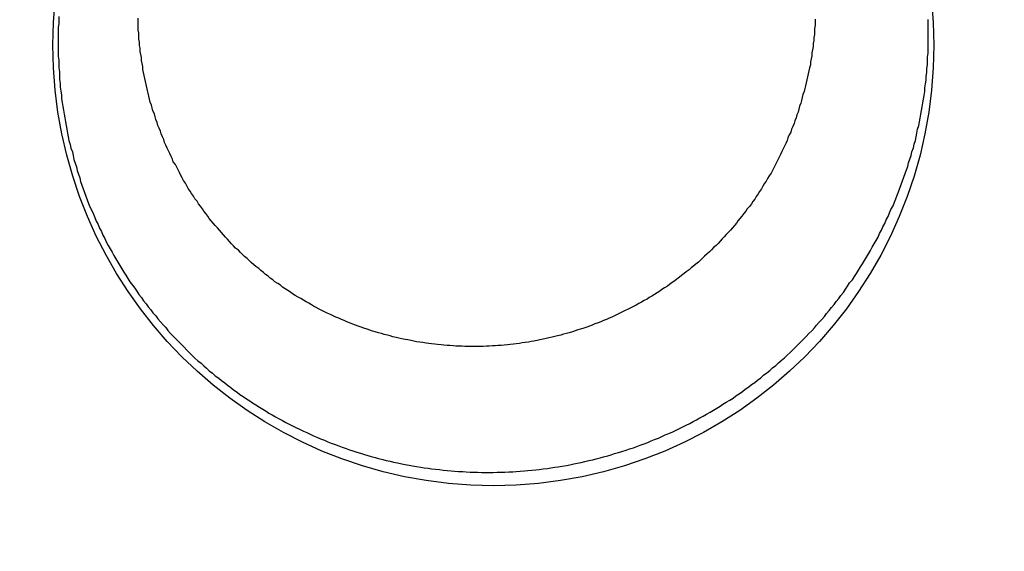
# Model space of a CAD drawing. Header units: millimetres. Extents: x -604189 to 881711, y -381903 to -7297.
# Tile 703 of 1056: x -572285 to -572270, y -161865 to -161857. Entities that reach past the tile are written whole.
import ezdxf

# ---------------------------------------------------------------- set-up
doc = ezdxf.new("R2010")
doc.units = ezdxf.units.MM
doc.header["$LTSCALE"] = 100
doc.linetypes.add('0.5_0.5', pattern=[1, 0.5, -0.5])
doc.linetypes.add('ACAD_ISO04W100', pattern=[30.5, 24, -3, 0.5, -3])
doc.layers.get('Defpoints').update_dxf_attribs({"color": 30})
doc.layers.add('OPIS', color=7, linetype='Continuous')
doc.layers.add('strop osie', color=80, linetype='ACAD_ISO04W100', lineweight=5)
doc.styles.get("Standard").update_dxf_attribs({"font": 'romans.shx', "width": 0.5})
doc.dimstyles.new('1 50', dxfattribs={"dimtxt": 150, "dimasz": 80, "dimexe": 1, "dimexo": 1, "dimgap": 20, "dimtad": 1, "dimdec": 0, "dimlfac": 0.1, "dimtxsty": 'Standard', "dimblk": 'ARCHTICK', "dimcen": 200, "dimclrd": 2, "dimadec": 1, "dimazin": 0, "dimtfac": 1, "dimtdec": 0, "dimtmove": 0, "dimatfit": 3, "dimldrblk": 'ARCHTICK', "dimfxl": 120, "dimfxlon": 1, "dimtfill": 1, "dimarcsym": 0})

# ---------------------------------------------------------------- blocks, each defined once
blk = doc.blocks.new('_ArchTick')
at = {"layer": 'strop osie', "color": 0, "const_width": 0.15}
blk.add_lwpolyline([(-0.5, -0.5), (0.5, 0.5)], dxfattribs=at)
blk = doc.blocks.new('*D3294')
at = {"layer": 'Defpoints', "color": 0, "linetype": 'ByBlock', "lineweight": 5, "transparency": 16777216}
for p in [(-595783.126, -159420.303), (-593748.924, -159420.303), (-552118.935, -179940.303)]:
    blk.add_point(p, dxfattribs=at)
at = {"layer": 'OPIS', "color": 0, "linetype": 'Continuous', "lineweight": -2, "transparency": 16777216}
for p, q in [((-595723.126, -159420.303), (-595784.126, -159420.303)), ((-595723.126, -179940.303), (-595784.126, -179940.303))]:
    blk.add_line(p, q, dxfattribs=at)
at = {"layer": 'OPIS', "color": 2, "lineweight": -2, "transparency": 16777216}
blk.add_line((-595783.126, -179940.303), (-595783.126, -159420.303), dxfattribs=at)
at = {"layer": 'OPIS', "color": 2, "linetype": 'ByBlock', "lineweight": -2, "transparency": 16777216, "xscale": 80, "yscale": 80, "zscale": 80}
for p, rotation in [((-595783.126, -159420.303), 90), ((-595783.126, -179940.303), 270)]:
    blk.add_blockref('_ArchTick', p, dxfattribs=dict(at, rotation=rotation))
at = {"layer": 'OPIS', "color": 0, "linetype": 'ByBlock', "lineweight": 13, "transparency": 16777216, "insert": (-595878.126, -169680.303), "char_height": 150, "attachment_point": 5, "rotation": 90, "bg_fill": 3, "box_fill_scale": 1.1, "bg_fill_color": 256, "bg_fill_true_color": 13158600, "bg_fill_transparency": 0}
blk.add_mtext('2052', dxfattribs=at)

msp = doc.modelspace()

# ---------------------------------------------------------------- hatches: boundary and pattern name
at = {"layer": 'OPIS', "linetype": 'ByBlock', "lineweight": 9}
h = msp.add_hatch(dxfattribs=at)
h.set_pattern_fill('ANSI37', color=0, scale=120, angle=45)
h.set_pattern_definition([(90, (-306927.96, 32475.8), (-381, 0), []), (180, (-306927.96, 32475.8), (-6e-14, -381), [])])
h.paths.add_polyline_path([(-564958.914, -172987.785), (-564958.914, -172265.291), (-565588.914, -172265.291), (-565588.914, -172265.291), (-565628.914, -172265.291), (-565628.914, -172420.3), (-565928.914, -172420.3), (-565928.914, -172265.293), (-565968.914, -172265.293), (-566598.914, -172265.293), (-566598.914, -172987.791, -0.414214), (-566255.978, -173330.728, -0.414052), (-566598.725, -173673.665), (-564960.201, -173673.656, -0.413115), (-565301.851, -173330.722, -0.414214)])
h.paths.add_polyline_path([(-563317.853, -172270.285), (-563958.914, -172270.285), (-563958.914, -172270.285), (-563998.914, -172270.285), (-563998.914, -172420.3), (-564288.914, -172420.3), (-564288.914, -172265.291), (-564328.914, -172265.291), (-564958.914, -172265.291), (-564958.914, -172987.785, -0.414214), (-564615.978, -173330.722, -0.414052), (-564958.725, -173673.658), (-563319.869, -173673.659, -0.412493), (-563660.789, -173330.728, -0.414214), (-563317.853, -172987.791)])
h.paths.add_polyline_path([(-562443.921, -172420.3), (-562658.914, -172420.3), (-562658.914, -172270.285), (-562698.914, -172270.285), (-563317.853, -172270.285), (-563317.853, -172987.791, -0.414214), (-562974.916, -173330.728, -0.414052), (-563317.663, -173673.665), (-562443.921, -173685.504)])
h.paths.add_polyline_path([(-562030.397, -172946.835, -0.330214), (-561835.821, -172684.34, -0.155268), (-561986.974, -172216.948, -0.443866), (-562283.974, -172485.594), (-562283.974, -172198.948), (-562289.824, -172198.948), (-562289.824, -172161.148), (-562318.924, -172161.148), (-562318.924, -172420.3), (-562443.921, -172420.3), (-562443.921, -173690.906), (-562060.928, -173690.694), (-562060.928, -173828.803), (-561442.163, -173828.803), (-561440.598, -173828.041), (-561440.598, -173828.803), (-560917.614, -173828.803), (-560910.306, -172420.3), (-561118.924, -172420.3), (-561118.924, -172161.148), (-561141.424, -172161.148), (-561141.424, -172207.948), (-561147.274, -172207.948), (-561147.274, -173026.498, -0.106281), (-561482.373, -172966.064, -0.965528)])
h.paths.add_polyline_path([(-569358.914, -172147.298), (-569368.914, -172147.298), (-569368.914, -172152.298), (-569358.914, -172420.3)], flags=16)
h.paths.add_polyline_path([(-569434.414, -172167.566), (-569436.684, -172167.037, -0.348623), (-569444.414, -172157.298, -0.414214), (-569434.414, -172147.298), (-569432.914, -172147.298), (-569432.914, -172137.298), (-569412.914, -172137.298), (-569412.914, -172095.298), (-569358.914, -172095.298), (-569358.914, -172147.298), (-569368.914, -172152.298)], flags=16)
h.paths.add_polyline_path([(-569444.414, -172157.298, -1), (-569424.414, -172157.298, -0.414214), (-569434.414, -172167.298), (-569434.414, -172167.566), (-569432.144, -172167.037, -0.482996)], flags=16)
h.paths.add_polyline_path([(-570317.764, -172888.159, -1), (-569769.066, -172888.159, -1)], flags=16)
h.paths.add_polyline_path([(-566598.914, -172265.293), (-567228.914, -172265.293), (-567228.914, -172265.293), (-567268.914, -172265.293), (-567268.914, -172420.3), (-567568.914, -172420.3), (-567568.914, -172265.291), (-567608.914, -172265.291), (-568238.914, -172265.291), (-568238.914, -172987.788, -0.414214), (-567895.978, -173330.725, -1), (-568581.851, -173330.725, -0.414214), (-568238.914, -172987.788), (-568238.914, -172265.291), (-568868.914, -172265.291), (-568868.914, -172265.291), (-568908.914, -172265.291), (-568908.914, -172420.3), (-569233.914, -172420.3), (-569233.913, -173827.215), (-569188.929, -173827.19), (-569188.929, -173694.629), (-566598.725, -173673.665, -0.414375), (-566941.851, -173330.728, -0.414214), (-566598.914, -172987.791)])
h.paths.add_polyline_path([(-572120.786, -158265.615), (-571320.791, -158262.947), (-571633.005, -158577.251, -0.297068), (-571469.456, -158828.231, -0.419695), (-571748.929, -159102.533), (-571748.929, -159611.059), (-571275.713, -159611.059), (-571214.429, -159611.059), (-571192.429, -159611.059), (-571148.429, -159611.059), (-571148.429, -159601.059), (-571085.429, -159601.059), (-570335.942, -159605.109), (-570335.942, -159420.303), (-569233.921, -159420.303), (-569233.921, -158097.444), (-574223.921, -158097.444), (-574223.921, -159420.303), (-573158.929, -159420.303), (-573158.929, -159611.059), (-573086.929, -159611.059), (-572477.429, -159612.072), (-572477.429, -159611.059), (-572455.429, -159611.059), (-572411.429, -159611.059), (-572411.429, -159601.059), (-572348.429, -159601.059), (-571748.929, -159603.45), (-571748.929, -159102.533, -0.408754), (-572018.154, -158828.231, -0.334215), (-571819.787, -158564.613)])
h.paths.add_polyline_path([(-571515.036, -159592.366), (-571515.339, -159252.667), (-571963.115, -159253.066), (-571962.812, -159592.766)], flags=24)
h.paths.add_polyline_path([(-571705.061, -158166.881), (-571705.061, -157654.119), (-571945.061, -157654.119), (-571945.061, -158166.881)], flags=9)
h.paths.add_polyline_path([(-563090.358, -172828.22), (-563090.667, -172481.849), (-563538.443, -172482.249), (-563538.134, -172828.62)], flags=9)
h.paths.add_polyline_path([(-561529.777, -172649.99), (-561530.086, -172303.619), (-561977.862, -172304.018), (-561977.553, -172650.389)], flags=25)
h.paths.add_polyline_path([(-561455.962, -173757.531), (-561455.962, -174270.293), (-561215.962, -174270.293), (-561215.962, -173757.531)], flags=9)
h.paths.add_polyline_path([(-569817.151, -172584.642), (-569817.454, -172244.943), (-570265.23, -172245.342), (-570264.927, -172585.042)], flags=24)
h.paths.add_polyline_path([(-570193.415, -172731.493), (-570193.415, -173044.826), (-569893.415, -173044.826), (-569893.415, -172731.493)], flags=8)
h.paths.add_polyline_path([(-570746.563, -173757.531), (-570746.563, -174270.293), (-570506.563, -174270.293), (-570506.563, -173757.531)], flags=9)
h.paths.add_polyline_path([(-570778.783, -172791.689), (-570246.64, -172791.689), (-570246.64, -172566.689), (-570778.783, -172566.689)], flags=24)
h.paths.add_polyline_path([(-572214.965, -173241.751), (-569885.679, -173241.751), (-569885.679, -172973.894), (-572214.965, -172973.894)], flags=24)
edge = h.paths.add_edge_path()
edge.add_line((-569358.914, -172220.297), (-569358.914, -171970.3))
edge.add_line((-569358.914, -171970.3), (-572181.901, -171970.3))
edge.add_line((-572181.901, -171970.3), (-572181.901, -172095.298))
edge.add_line((-572181.901, -172095.298), (-572109.901, -172095.298))
edge.add_line((-572109.901, -172095.298), (-572048.617, -172095.298))
edge.add_line((-572048.617, -172095.298), (-571561.686, -172095.298))
edge.add_line((-571561.686, -172095.298), (-571500.401, -172095.298))
edge.add_line((-571500.401, -172095.298), (-571478.401, -172095.298))
edge.add_line((-571478.401, -172095.298), (-571456.401, -172095.298))
edge.add_line((-571456.401, -172095.298), (-571395.117, -172095.298))
edge.add_line((-571395.117, -172095.298), (-570908.199, -172095.298))
edge.add_line((-570908.199, -172095.298), (-570846.914, -172095.298))
edge.add_line((-570846.914, -172095.298), (-570774.914, -172095.298))
edge.add_line((-570774.914, -172095.298), (-570728.914, -172095.298))
edge.add_line((-570728.914, -172095.298), (-570728.914, -172085.298))
edge.add_line((-570728.914, -172085.298), (-570665.914, -172085.298))
edge.add_line((-570665.914, -172085.298), (-569465.914, -172095.298))
edge.add_line((-569465.914, -172095.298), (-570268.581, -172095.298))
edge.add_line((-570268.581, -172095.298), (-570268.581, -172119.798))
edge.add_line((-570268.581, -172119.798), (-570197.581, -172119.798))
edge.add_line((-570197.581, -172119.798), (-569593.199, -172119.798))
edge.add_line((-569593.199, -172119.798), (-569516.914, -172119.798))
edge.add_line((-569516.914, -172119.798), (-569516.914, -172139.798))
edge.add_line((-569516.914, -172139.798), (-569593.199, -172139.798))
edge.add_line((-569593.199, -172139.798), (-570228.914, -172139.798))
edge.add_line((-570228.914, -172139.798), (-570268.581, -172139.798))
edge.add_line((-570268.581, -172139.798), (-570268.581, -172147.298))
edge.add_line((-570268.581, -172147.298), (-570288.581, -172147.298))
edge.add_line((-570288.581, -172147.298), (-570367.581, -172147.298))
edge.add_arc((-570667.414, -172157.298), 300, -95.73917, 1.91021, ccw=False)
edge.add_line((-570697.414, -172455.794), (-570697.414, -172167.566))
edge.add_line((-570697.414, -172167.566), (-570772.914, -172149.967))
edge.add_line((-570772.914, -172149.967), (-570772.914, -172147.298))
edge.add_line((-570772.914, -172147.298), (-570846.914, -172147.298))
edge.add_line((-570846.914, -172147.298), (-570908.199, -172147.298))
edge.add_line((-570908.199, -172147.298), (-571395.117, -172147.298))
edge.add_line((-571395.117, -172147.298), (-571456.401, -172147.298))
edge.add_line((-571456.401, -172147.298), (-571478.401, -172147.298))
edge.add_line((-571478.401, -172147.298), (-571500.401, -172147.298))
edge.add_line((-571500.401, -172147.298), (-571561.686, -172147.298))
edge.add_line((-571561.686, -172147.298), (-572048.617, -172147.298))
edge.add_line((-572048.617, -172147.298), (-572109.901, -172147.298))
edge.add_line((-572109.901, -172147.298), (-572181.901, -172147.298))
edge.add_line((-572181.901, -172147.298), (-572181.901, -172420.3))
edge.add_line((-572181.901, -172420.3), (-572288.93, -172420.3))
edge.add_line((-572288.93, -172420.3), (-572288.929, -173828.901))
edge.add_line((-572288.929, -173828.901), (-569233.913, -173827.215))
edge.add_line((-569233.913, -173827.215), (-569233.914, -172220.297))
edge.add_line((-569233.914, -172220.297), (-569358.914, -172220.297))
at = {"layer": 'OPIS', "linetype": 'ByBlock', "lineweight": 15}
h = msp.add_hatch(dxfattribs=at)
h.set_pattern_fill('ANSI37', color=0, scale=80, angle=45)
h.set_pattern_definition([(90, (-306927.96, 32475.8), (-254, 0), []), (180, (-306927.96, 32475.8), (-3e-14, -254), [])])
h.paths.add_polyline_path([(-559745.616, -168470.303), (-559845.616, -168470.303), (-559845.616, -168410.303), (-559745.616, -168410.303), (-559745.616, -168350.303), (-560845.616, -168350.303), (-560845.616, -168410.303), (-560745.616, -168410.303), (-560745.616, -168470.303, 0.267949), (-560295.616, -169249.726), (-560295.616, -169481.184, -0.414214), (-559952.679, -169824.121, -1), (-560638.553, -169824.121, -0.414214), (-560295.616, -169481.184), (-560295.616, -169249.726, -0.267949), (-560745.616, -168470.303), (-560845.616, -168470.303), (-560845.616, -168350.303), (-561118.924, -168350.303), (-561118.924, -172095.291), (-559553.922, -172095.29), (-559553.924, -168350.303), (-559745.616, -168350.303)])
h.paths.add_polyline_path([(-560989.238, -171970.288), (-560989.238, -171369.43), (-560514.238, -171369.43, -0.414232), (-560506.238, -171377.43), (-560506.238, -171961.436, -0.403374), (-560513.94, -171969.43), (-560989.238, -171969.43), (-560998.924, -171970.288)], flags=16)
h.paths.add_polyline_path([(-560569.238, -171447.43), (-560569.238, -171891.43, -0.414209), (-560619.237, -171941.43), (-560824.236, -171941.432, -0.414225), (-560874.238, -171891.432), (-560874.238, -171447.432, -0.414209), (-560824.238, -171397.432), (-560619.238, -171397.43, -0.414216)], flags=0)
h.paths.add_polyline_path([(-560754.738, -171692.272), (-560768.264, -171689.534), (-560778.52, -171674.091), (-560777.58, -171669.433), (-560791.338, -171669.433), (-560788.513, -171683.421), (-560780.618, -171695.311), (-560768.728, -171703.206), (-560754.738, -171706.031)], flags=0)
h.paths.add_polyline_path([(-560926.538, -171669.432), (-560944.038, -171669.432), (-560944.038, -171669.432), (-560938.912, -171681.806), (-560926.538, -171686.932)], flags=0)
h.paths.add_polyline_path([(-559553.926, -164304.92), (-559553.926, -164080.303), (-560998.924, -164080.303), (-560998.924, -164130.303), (-561051.758, -164130.303), (-561051.758, -164230.303), (-561112.409, -164230.303), (-561118.259, -165128.236), (-561111.758, -165130.303), (-561051.758, -165130.303), (-561051.758, -165230.303), (-560998.924, -165230.303), (-560998.924, -165930.303), (-560968.924, -165930.303), (-559691.758, -165930.303), (-559691.758, -166884.924, -0.259771), (-560368.468, -166480.303), (-560576.781, -166480.303, -0.694758), (-561118.924, -166682.141), (-561118.924, -167150.303), (-559553.924, -167150.303), (-559553.925, -165742.585, -0.501722), (-560517.887, -165023.753, -0.501722)])
h.paths.add_polyline_path([(-561051.758, -166930.303), (-561051.758, -167030.303), (-561111.758, -167030.303), (-561111.758, -166930.303)], flags=16)
h.paths.add_polyline_path([(-559553.926, -164304.92, 0.501722), (-560517.887, -165023.753, 0.501722), (-559553.925, -165742.585)], flags=17)
h.paths.add_polyline_path([(-559017.887, -165023.753, 0.331805), (-559553.926, -164304.92), (-559553.925, -165742.585, 0.331804)], flags=17)
h.paths.add_polyline_path([(-558393.92, -165930.303), (-559553.925, -165930.303), (-559553.924, -167030.303), (-558393.92, -167030.303)])
edge = h.paths.add_edge_path(flags=16)
edge.add_ellipse((-558869.257, -166529.058), major_axis=(0, 174.945), ratio=0.835608, start_angle=0, end_angle=180, ccw=False)
edge.add_line((-558869.023, -166354.089), (-558868.837, -166354.113))
edge.add_line((-558868.837, -166354.113), (-558551.758, -166354.113))
edge.add_ellipse((-558534.042, -166361.126), major_axis=(0, 22.068), ratio=0.905257, start_angle=0, end_angle=83.7318, ccw=False)
edge.add_line((-558534.042, -166339.058), (-558415.442, -166339.058))
edge.add_line((-558415.442, -166339.058), (-558415.442, -166719.058))
edge.add_line((-558415.442, -166719.058), (-558534.042, -166719.058))
edge.add_ellipse((-558534.042, -166696.99), major_axis=(0, 22.068), ratio=0.905257, start_angle=108.5291, end_angle=180, ccw=False)
edge.add_line((-558552.984, -166704.003), (-558869.257, -166704.003))
edge = h.paths.add_edge_path(flags=16)
edge.add_ellipse((-558655.149, -165473.071), major_axis=(119.577, 0), ratio=0.9754616, start_angle=134.53493, end_angle=225.46507, ccw=False)
edge.add_ellipse((-558571.362, -165553.094), major_axis=(-236.828, 0), ratio=0.9754616, start_angle=293.07706, end_angle=315.06459, ccw=False)
edge.add_ellipse((-558581.121, -165519.064), major_axis=(-200.962, 0), ratio=0.9754616, start_angle=268.86913, end_angle=294.41602, ccw=False)
edge.add_line((-558577.155, -165323.071), (-558434.725, -165323.071))
edge.add_line((-558434.725, -165323.071), (-558434.725, -165623.07))
edge.add_line((-558434.725, -165623.07), (-558577.155, -165623.07))
edge.add_ellipse((-558581.121, -165427.077), major_axis=(200.962, 0), ratio=0.9754616, start_angle=245.58398, end_angle=271.13087, ccw=False)
edge.add_ellipse((-558571.362, -165393.047), major_axis=(-236.828, 0), ratio=0.9754616, start_angle=404.93541, end_angle=426.92294, ccw=False)
h.paths.add_polyline_path([(-559691.758, -166075.303), (-560476.988, -166075.303, 0.131652), (-560368.468, -166480.303), (-559691.758, -166480.303)], flags=17)
h.paths.add_polyline_path([(-560476.988, -166075.303), (-559691.758, -166075.303), (-559691.758, -165930.303), (-560991.758, -165930.303), (-561051.758, -165930.303), (-561051.758, -166030.303), (-561118.924, -166030.303), (-561118.924, -166278.466, -0.694758), (-560576.781, -166480.303), (-560368.468, -166480.303, -0.131652)], flags=17)
h.paths.add_polyline_path([(-571773.92, -161590.543), (-574108.188, -161590.543), (-574098.917, -166615.286), (-571773.92, -166615.284)])
h.paths.add_polyline_path([(-559933.216, -164919.201), (-558639.203, -164919.201), (-558639.203, -164793.34), (-559933.216, -164793.34)], flags=25)
h.paths.add_polyline_path([(-560038.72, -166687.588), (-559732.99, -166687.588), (-559732.99, -166284.59), (-560038.72, -166284.59)], flags=25)
h.paths.add_polyline_path([(-559928.871, -165007.1), (-559413.75, -165007.1), (-559413.75, -164907.76), (-559928.871, -164907.76)], flags=9)
h.paths.add_polyline_path([(-559933.216, -164919.201), (-558639.203, -164919.201), (-558639.203, -164793.34), (-559933.216, -164793.34)], flags=25)
h.paths.add_polyline_path([(-560330.859, -165014.578), (-559994.182, -165014.578), (-559994.182, -164899.195), (-560330.859, -164899.195)], flags=24)
h.paths.add_polyline_path([(-560290.204, -164902.837), (-560108.354, -164902.837), (-560108.354, -164804.807), (-560290.204, -164804.807)], flags=24)
h.paths.add_polyline_path([(-560498.866, -166997.342), (-559983.744, -166997.342), (-559983.744, -166898.002), (-560498.866, -166898.002)], flags=24)
h.paths.add_polyline_path([(-560498.79, -166887.342), (-559655.724, -166887.342), (-559655.724, -166788.002), (-560498.79, -166788.002)], flags=24)
h.paths.add_polyline_path([(-560900.853, -167004.82), (-560564.177, -167004.82), (-560564.177, -166889.437), (-560900.853, -166889.437)], flags=24)
h.paths.add_polyline_path([(-560860.199, -166893.079), (-560678.349, -166893.079), (-560678.349, -166795.049), (-560860.199, -166795.049)], flags=24)
h.paths.add_polyline_path([(-560525.168, -170610.564), (-560010.047, -170610.564), (-560010.047, -170511.224), (-560525.168, -170511.224)], flags=24)
h.paths.add_polyline_path([(-560529.513, -170522.665), (-559444.307, -170522.665), (-559444.307, -170396.804), (-560529.513, -170396.804)], flags=9)
h.paths.add_polyline_path([(-560927.156, -170618.042), (-560590.479, -170618.042), (-560590.479, -170502.659), (-560927.156, -170502.659)], flags=24)
h.paths.add_polyline_path([(-560886.501, -170506.301), (-560704.651, -170506.301), (-560704.651, -170408.271), (-560886.501, -170408.271)], flags=24)
h.paths.add_polyline_path([(-560065.3, -168940.358), (-560065.3, -168600.658), (-560513.076, -168600.658), (-560513.076, -168940.358)], flags=24)
h.paths.add_polyline_path([(-559111.526, -164087.386), (-558760.99, -164087.386), (-558760.815, -164093.192), (-558760.644, -164098.997), (-558760.476, -164104.803), (-558760.311, -164110.608), (-558760.15, -164116.414), (-558759.991, -164122.22), (-558759.835, -164128.025), (-558759.683, -164133.831), (-558759.534, -164139.637), (-558759.387, -164145.443), (-558759.244, -164151.25), (-558759.104, -164157.056), (-558758.967, -164162.862), (-558758.833, -164168.669), (-558758.702, -164174.475), (-558758.575, -164180.282), (-558758.45, -164186.088), (-558758.328, -164191.895), (-558758.21, -164197.701), (-558758.094, -164203.508), (-558757.982, -164209.315), (-558757.872, -164215.122), (-558757.766, -164220.929), (-558757.663, -164226.736), (-558757.563, -164232.543), (-558757.465, -164238.35), (-558757.371, -164244.157), (-558757.28, -164249.965), (-558757.192, -164255.772), (-558757.107, -164261.579), (-558757.025, -164267.387), (-558756.946, -164273.194), (-558756.87, -164279.001), (-558756.797, -164284.809), (-558756.728, -164290.616), (-558756.661, -164296.424), (-558756.598, -164302.232), (-558756.538, -164308.039), (-558756.482, -164313.847), (-558756.428, -164319.654), (-558756.378, -164325.462), (-558756.332, -164331.27), (-558756.288, -164337.078), (-558756.248, -164342.885), (-558756.212, -164348.693), (-558756.178, -164354.501), (-558756.147, -164360.309), (-558756.118, -164366.117), (-558756.091, -164371.925), (-558756.066, -164377.733), (-558756.042, -164383.541), (-558756.02, -164389.348), (-558756.004, -164395.156), (-558755.999, -164400.964), (-558756.007, -164406.772), (-558756.031, -164412.58), (-558756.073, -164418.388), (-558756.132, -164424.195), (-558756.21, -164430.003), (-558756.308, -164435.81), (-558756.425, -164441.617), (-558756.562, -164447.423), (-558756.72, -164453.229), (-558756.898, -164459.034), (-558757.098, -164464.838), (-558757.32, -164470.642), (-558757.565, -164476.445), (-558757.837, -164482.247), (-558758.138, -164488.047), (-558758.47, -164493.845), (-558758.837, -164499.642), (-558759.241, -164505.435), (-558759.684, -164511.226), (-558760.175, -164517.014), (-558760.725, -164522.795), (-558761.35, -164528.569), (-558762.06, -164534.333), (-558762.874, -164540.084), (-558763.809, -164545.816), (-558764.883, -164551.524), (-558766.116, -164557.201), (-558767.538, -164562.832), (-558769.177, -164568.402), (-558771.062, -164573.894), (-558773.233, -164579.28), (-558775.735, -164584.521), (-558778.61, -164589.566), (-558781.897, -164594.354), (-558785.628, -164598.798), (-558789.808, -164602.827), (-558794.374, -164606.413), (-558799.255, -164609.556), (-558804.382, -164612.284), (-558809.694, -164614.629), (-558815.143, -164616.63), (-558820.694, -164618.326), (-558826.325, -164619.753), (-558832.011, -164620.95), (-558837.732, -164621.95), (-558843.479, -164622.786), (-558849.244, -164623.49), (-558855.021, -164624.092), (-558860.805, -164624.612), (-558866.595, -164625.056), (-558872.391, -164625.431), (-558878.19, -164625.744), (-558883.993, -164625.999), (-558889.798, -164626.204), (-558895.604, -164626.363), (-558901.411, -164626.484), (-558907.218, -164626.57), (-558913.026, -164626.629), (-558918.834, -164626.664), (-558924.642, -164626.683), (-558930.45, -164626.69), (-558936.258, -164626.691), (-558941.521, -164626.69), (-558946.785, -164626.685), (-558952.048, -164626.672), (-558957.312, -164626.645), (-558962.575, -164626.602), (-558967.838, -164626.537), (-558973.1, -164626.447), (-558978.362, -164626.327), (-558983.623, -164626.174), (-558988.883, -164625.983), (-558994.142, -164625.75), (-558999.398, -164625.47), (-559004.651, -164625.141), (-559009.9, -164624.756), (-559015.145, -164624.311), (-559020.383, -164623.802), (-559025.614, -164623.22), (-559030.834, -164622.543), (-559036.037, -164621.747), (-559041.216, -164620.812), (-559046.364, -164619.713), (-559051.466, -164618.424), (-559056.508, -164616.915), (-559061.47, -164615.16), (-559066.326, -164613.131), (-559071.043, -164610.799), (-559075.583, -164608.137), (-559079.894, -164605.121), (-559083.925, -164601.738), (-559087.622, -164597.995), (-559090.945, -164593.918), (-559093.905, -164589.566), (-559096.527, -164585.003), (-559098.839, -164580.275), (-559100.873, -164575.422), (-559102.662, -164570.472), (-559104.238, -164565.45), (-559105.625, -164560.373), (-559106.843, -164555.253), (-559107.915, -164550.1), (-559108.86, -164544.923), (-559109.695, -164539.726), (-559110.431, -164534.514), (-559111.082, -164529.291), (-559111.66, -164524.059), (-559112.176, -164518.821), (-559112.639, -164513.578), (-559113.058, -164508.331), (-559113.442, -164503.082), (-559113.794, -164497.83), (-559114.116, -164492.577), (-559114.412, -164487.322), (-559114.682, -164482.065), (-559114.93, -164476.808), (-559115.157, -164471.549), (-559115.363, -164466.29), (-559115.551, -164461.03), (-559115.72, -164455.769), (-559115.872, -164450.508), (-559116.007, -164445.246), (-559116.125, -164439.984), (-559116.227, -164434.721), (-559116.313, -164429.459), (-559116.383, -164424.196), (-559116.438, -164418.933), (-559116.477, -164413.669), (-559116.503, -164408.406), (-559116.515, -164403.142), (-559116.515, -164397.879), (-559116.505, -164392.616), (-559116.488, -164387.352), (-559116.467, -164382.089), (-559116.445, -164376.825), (-559116.422, -164371.562), (-559116.398, -164366.299), (-559116.372, -164361.035), (-559116.344, -164355.772), (-559116.314, -164350.508), (-559116.282, -164345.245), (-559116.247, -164339.982), (-559116.21, -164334.718), (-559116.169, -164329.455), (-559116.126, -164324.192), (-559116.08, -164318.929), (-559116.032, -164313.665), (-559115.98, -164308.402), (-559115.926, -164303.139), (-559115.87, -164297.876), (-559115.811, -164292.613), (-559115.749, -164287.35), (-559115.684, -164282.087), (-559115.617, -164276.824), (-559115.547, -164271.561), (-559115.475, -164266.298), (-559115.4, -164261.035), (-559115.323, -164255.772), (-559115.244, -164250.509), (-559115.161, -164245.246), (-559115.077, -164239.984), (-559114.99, -164234.721), (-559114.9, -164229.458), (-559114.808, -164224.196), (-559114.713, -164218.933), (-559114.616, -164213.67), (-559114.517, -164208.408), (-559114.415, -164203.145), (-559114.31, -164197.883), (-559114.203, -164192.621), (-559114.093, -164187.358), (-559113.981, -164182.096), (-559113.866, -164176.834), (-559113.749, -164171.572), (-559113.629, -164166.31), (-559113.506, -164161.048), (-559113.382, -164155.786), (-559113.254, -164150.524), (-559113.124, -164145.262), (-559112.991, -164140), (-559112.856, -164134.739), (-559112.719, -164129.477), (-559112.578, -164124.215), (-559112.436, -164118.954), (-559112.29, -164113.692), (-559112.142, -164108.431), (-559111.992, -164103.17), (-559111.839, -164097.908), (-559111.684, -164092.647)])
edge = h.paths.add_edge_path()
edge.add_line((-558393.92, -164080.303), (-559553.926, -164080.303))
edge.add_line((-559553.926, -164080.303), (-559553.926, -164304.92))
edge.add_arc((-559767.887, -165023.753), 750, 0, 73.424314, ccw=False)
edge.add_arc((-559767.887, -165023.753), 750, -73.424255, 0, ccw=False)
edge.add_line((-559553.925, -165742.585), (-559553.925, -165830.303))
edge.add_line((-559553.925, -165830.303), (-558393.92, -165830.303))
edge.add_line((-558393.92, -165830.303), (-558393.92, -164080.303))

# ---------------------------------------------------------------- next in the draw order: dimensions: what is measured, and where the dimension line sits
at = {"layer": 'OPIS', "color": 0, "linetype": 'ByBlock', "lineweight": 13}
dim = msp.add_linear_dim(base=(-595783.126, -159420.303), p1=(-552118.935, -179940.303), p2=(-593748.924, -159420.303), angle=90, dimstyle='1 50', override={"dimtmove": 1, "dimfxl": 60, "dimarcsym": 1}, dxfattribs=at)
dim.commit()
dim.dimension.update_dxf_attribs({"geometry": '*D3294', "text_midpoint": (-595878.126, -169680.303)})

# ---------------------------------------------------------------- next in the draw order: hatches: boundary and pattern name
at = {"layer": 'OPIS', "linetype": '0.5_0.5', "lineweight": 13}
h = msp.add_hatch(dxfattribs=at)
h.set_pattern_fill('ANSI37', color=0, scale=130)
h.set_pattern_definition([(45, (-597218.54, 256668.8), (-291.85832, 291.85832), []), (135, (-597218.54, 256668.8), (-291.85832, -291.85832), [])])
edge = h.paths.add_edge_path(flags=16)
edge.add_line((-570958.916, -168985.281), (-571058.916, -168985.281))
edge.add_line((-571058.916, -168985.281), (-572598.916, -168985.281))
edge.add_line((-572598.916, -168985.281), (-572598.915, -170470.3))
edge.add_line((-572598.915, -170470.3), (-570825.763, -170470.3))
edge.add_arc((-570508.916, -170339.099), 342.937, 180, 202.49364, ccw=False)
edge.add_arc((-570508.916, -170339.099), 342.937, 90, 180, ccw=False)
edge.add_line((-570508.916, -169996.163), (-570508.916, -169764.704))
edge.add_arc((-570058.916, -168985.281), 900, 180, 240, ccw=False)
edge = h.paths.add_edge_path(flags=17)
edge.add_line((-569358.915, -170085.281), (-569358.916, -168985.281))
edge.add_line((-569358.916, -168985.281), (-569358.917, -168985.281))
edge.add_line((-569358.917, -168985.281), (-569958.916, -168985.281))
edge.add_line((-569958.916, -168985.281), (-570058.916, -168985.281))
edge.add_line((-570058.916, -168985.281), (-570058.916, -168925.281))
edge.add_line((-570058.916, -168925.281), (-569958.916, -168925.281))
edge.add_line((-569958.916, -168925.281), (-569958.916, -168865.281))
edge.add_line((-569958.916, -168865.281), (-569358.916, -168865.281))
edge.add_line((-569358.916, -168865.281), (-569358.917, -166865.281))
edge.add_line((-569358.917, -166865.281), (-574098.917, -166865.286))
edge.add_line((-574098.917, -166865.286), (-574098.914, -171970.3))
edge.add_line((-574098.914, -171970.3), (-572608.913, -171970.3))
edge.add_line((-572608.913, -171970.3), (-571504.913, -170590.3))
edge.add_line((-571504.913, -170590.3), (-572718.915, -170590.3))
edge.add_line((-572718.915, -170590.3), (-572718.916, -168865.281))
edge.add_line((-572718.916, -168865.281), (-571058.916, -168865.281))
edge.add_line((-571058.916, -168865.281), (-571058.916, -168925.281))
edge.add_line((-571058.916, -168925.281), (-570958.916, -168925.281))
edge.add_line((-570958.916, -168925.281), (-570958.916, -168985.281))
edge.add_arc((-570058.916, -168985.281), 900, 180, 240)
edge.add_line((-570508.916, -169764.704), (-570508.916, -169996.163))
edge.add_arc((-570508.916, -170339.099), 342.937, 0, 90, ccw=False)
edge.add_arc((-570508.916, -170339.099), 342.937, 208.97989, 360, ccw=False)
edge.add_line((-570808.913, -170505.253), (-570808.913, -171171.086))
edge.add_arc((-570808.913, -171220.3), 49.214, 0, 90, ccw=False)
edge.add_arc((-570808.913, -171220.3), 49.214, 270, 360, ccw=False)
edge.add_line((-570808.913, -171269.514), (-570808.913, -171970.3))
edge.add_line((-570808.913, -171970.3), (-569358.914, -171970.3))
edge.add_line((-569358.914, -171970.3), (-569358.915, -170085.281))
h.paths.add_polyline_path([(-561118.924, -159870.303), (-590334.655, -159870.303), (-590334.655, -161470.303), (-562318.924, -161470.303), (-562318.924, -172095.292), (-561118.924, -172095.291), (-561118.924, -168350.303), (-552073.919, -168350.303), (-552073.92, -167150.303), (-561118.924, -167150.303)])
h.paths.add_polyline_path([(-572856.927, -169813.68), (-569451.07, -169813.68), (-569451.07, -169408.68), (-572856.927, -169408.68)], flags=16)

# ---------------------------------------------------------------- next in the draw order: linework, layer by layer
at = {"color": 0}
for points in [[(-572284.046, -161856.845, 0), (-572284.046, -161856.899, 0), (-572284.046, -161856.952, 0), (-572284.056, -161857.005, 0), (-572284.056, -161857.059, 0), (-572284.056, -161857.112, 0), (-572284.056, -161857.166, 0), (-572284.056, -161857.219, 0), (-572284.056, -161857.273, 0), (-572284.056, -161857.326, 0), (-572284.056, -161857.38, 0), (-572284.056, -161857.433, 0)], [(-572272.886, -161856.886, 0), (-572272.886, -161856.931, 0), (-572272.886, -161856.976, 0), (-572272.896, -161857.021, 0), (-572272.896, -161857.066, 0), (-572272.896, -161857.111, 0), (-572272.906, -161857.156, 0), (-572272.906, -161857.201, 0), (-572272.916, -161857.245, 0), (-572272.916, -161857.29, 0), (-572272.926, -161857.335, 0), (-572272.936, -161857.38, 0), (-572272.936, -161857.424, 0), (-572272.946, -161857.469, 0), (-572272.956, -161857.513, 0), (-572272.956, -161857.557, 0), (-572272.966, -161857.602, 0), (-572272.976, -161857.646, 0), (-572272.986, -161857.69, 0), (-572272.996, -161857.734, 0), (-572273.006, -161857.778, 0), (-572273.016, -161857.822, 0), (-572273.026, -161857.866, 0), (-572273.036, -161857.91, 0), (-572273.046, -161857.953, 0), (-572273.066, -161857.997, 0), (-572273.076, -161858.04, 0), (-572273.086, -161858.083, 0), (-572273.096, -161858.126, 0), (-572273.116, -161858.17, 0), (-572273.126, -161858.212, 0), (-572273.136, -161858.255, 0), (-572273.156, -161858.298, 0), (-572273.166, -161858.34, 0), (-572273.186, -161858.383, 0), (-572273.196, -161858.425, 0), (-572273.216, -161858.467, 0), (-572273.236, -161858.509, 0), (-572273.246, -161858.551, 0), (-572273.266, -161858.593, 0), (-572273.286, -161858.634, 0), (-572273.296, -161858.676, 0), (-572273.316, -161858.717, 0), (-572273.336, -161858.758, 0), (-572273.356, -161858.799, 0), (-572273.376, -161858.839, 0), (-572273.396, -161858.88, 0), (-572273.416, -161858.92, 0), (-572273.436, -161858.96, 0), (-572273.456, -161859, 0), (-572273.476, -161859.04, 0), (-572273.496, -161859.079, 0), (-572273.516, -161859.119, 0), (-572273.536, -161859.158, 0), (-572273.566, -161859.197, 0), (-572273.586, -161859.236, 0), (-572273.606, -161859.274, 0), (-572273.636, -161859.313, 0), (-572273.656, -161859.351, 0), (-572273.676, -161859.388, 0), (-572273.706, -161859.426, 0), (-572273.726, -161859.464, 0), (-572273.756, -161859.501, 0), (-572273.776, -161859.538, 0), (-572273.806, -161859.574, 0), (-572273.826, -161859.611, 0), (-572273.856, -161859.647, 0), (-572273.886, -161859.683, 0), (-572273.906, -161859.719, 0), (-572273.936, -161859.754, 0), (-572273.966, -161859.789, 0), (-572273.996, -161859.824, 0), (-572274.026, -161859.859, 0), (-572274.046, -161859.894, 0), (-572274.076, -161859.928, 0), (-572274.106, -161859.962, 0), (-572274.136, -161859.996, 0), (-572274.166, -161860.029, 0), (-572274.196, -161860.062, 0), (-572274.226, -161860.095, 0), (-572274.256, -161860.128, 0), (-572274.286, -161860.16, 0), (-572274.316, -161860.192, 0), (-572274.346, -161860.224, 0), (-572274.386, -161860.255, 0), (-572274.416, -161860.287, 0), (-572274.446, -161860.318, 0), (-572274.476, -161860.348, 0), (-572274.516, -161860.379, 0), (-572274.546, -161860.409, 0), (-572274.576, -161860.438, 0), (-572274.606, -161860.468, 0), (-572274.646, -161860.497, 0), (-572274.676, -161860.526, 0), (-572274.716, -161860.554, 0), (-572274.746, -161860.583, 0), (-572274.786, -161860.611, 0), (-572274.816, -161860.638, 0), (-572274.856, -161860.666, 0), (-572274.886, -161860.693, 0), (-572274.926, -161860.719, 0), (-572274.956, -161860.746, 0), (-572274.996, -161860.772, 0), (-572275.036, -161860.798, 0), (-572275.066, -161860.823, 0), (-572275.106, -161860.848, 0), (-572275.146, -161860.873, 0), (-572275.176, -161860.897, 0), (-572275.216, -161860.922, 0), (-572275.256, -161860.945, 0), (-572275.296, -161860.969, 0), (-572275.336, -161860.992, 0), (-572275.366, -161861.015, 0), (-572275.406, -161861.037, 0), (-572275.446, -161861.059, 0), (-572275.486, -161861.081, 0), (-572275.526, -161861.102, 0), (-572275.566, -161861.123, 0), (-572275.606, -161861.144, 0), (-572275.646, -161861.165, 0), (-572275.686, -161861.185, 0), (-572275.726, -161861.204, 0), (-572275.766, -161861.224, 0), (-572275.806, -161861.243, 0), (-572275.846, -161861.261, 0), (-572275.886, -161861.279, 0), (-572275.926, -161861.297, 0), (-572275.966, -161861.315, 0), (-572276.006, -161861.332, 0), (-572276.046, -161861.349, 0), (-572276.086, -161861.365, 0), (-572276.136, -161861.382, 0), (-572276.176, -161861.397, 0), (-572276.216, -161861.413, 0), (-572276.256, -161861.428, 0), (-572276.296, -161861.442, 0), (-572276.346, -161861.456, 0), (-572276.386, -161861.47, 0), (-572276.426, -161861.484, 0), (-572276.466, -161861.497, 0), (-572276.516, -161861.51, 0), (-572276.556, -161861.522, 0), (-572276.596, -161861.534, 0), (-572276.636, -161861.546, 0), (-572276.686, -161861.557, 0), (-572276.726, -161861.568, 0), (-572276.766, -161861.578, 0), (-572276.816, -161861.588, 0), (-572276.856, -161861.598, 0), (-572276.896, -161861.607, 0), (-572276.946, -161861.616, 0), (-572276.986, -161861.625, 0), (-572277.036, -161861.633, 0), (-572277.076, -161861.641, 0), (-572277.116, -161861.648, 0), (-572277.166, -161861.655, 0), (-572277.206, -161861.662, 0), (-572277.246, -161861.668, 0), (-572277.296, -161861.674, 0), (-572277.336, -161861.679, 0), (-572277.386, -161861.684, 0), (-572277.426, -161861.689, 0), (-572277.476, -161861.693, 0), (-572277.516, -161861.697, 0), (-572277.566, -161861.7, 0), (-572277.606, -161861.703, 0), (-572277.646, -161861.706, 0), (-572277.696, -161861.708, 0), (-572277.736, -161861.71, 0), (-572277.786, -161861.712, 0), (-572277.826, -161861.713, 0), (-572277.876, -161861.713, 0), (-572277.916, -161861.713, 0), (-572277.966, -161861.713, 0), (-572278.006, -161861.713, 0), (-572278.056, -161861.712, 0), (-572278.096, -161861.711, 0), (-572278.136, -161861.709, 0), (-572278.186, -161861.707, 0), (-572278.226, -161861.704, 0), (-572278.276, -161861.701, 0), (-572278.316, -161861.698, 0), (-572278.366, -161861.694, 0), (-572278.406, -161861.69, 0), (-572278.456, -161861.685, 0), (-572278.496, -161861.68, 0), (-572278.546, -161861.675, 0), (-572278.586, -161861.669, 0), (-572278.626, -161861.663, 0), (-572278.676, -161861.657, 0), (-572278.716, -161861.65, 0), (-572278.766, -161861.643, 0), (-572278.806, -161861.635, 0), (-572278.846, -161861.627, 0), (-572278.896, -161861.618, 0), (-572278.936, -161861.609, 0), (-572278.986, -161861.6, 0), (-572279.026, -161861.59, 0), (-572279.066, -161861.58, 0), (-572279.116, -161861.57, 0), (-572279.156, -161861.559, 0), (-572279.196, -161861.548, 0), (-572279.246, -161861.536, 0), (-572279.286, -161861.524, 0), (-572279.326, -161861.512, 0), (-572279.376, -161861.499, 0), (-572279.416, -161861.486, 0), (-572279.456, -161861.472, 0), (-572279.496, -161861.458, 0), (-572279.546, -161861.444, 0), (-572279.586, -161861.429, 0), (-572279.626, -161861.414, 0), (-572279.666, -161861.398, 0), (-572279.706, -161861.383, 0), (-572279.756, -161861.366, 0), (-572279.796, -161861.35, 0), (-572279.836, -161861.332, 0), (-572279.876, -161861.315, 0), (-572279.916, -161861.297, 0), (-572279.956, -161861.279, 0), (-572279.996, -161861.26, 0), (-572280.036, -161861.241, 0), (-572280.086, -161861.222, 0), (-572280.126, -161861.202, 0), (-572280.166, -161861.182, 0), (-572280.206, -161861.161, 0), (-572280.246, -161861.141, 0), (-572280.286, -161861.119, 0), (-572280.316, -161861.098, 0), (-572280.356, -161861.076, 0), (-572280.396, -161861.054, 0), (-572280.436, -161861.031, 0), (-572280.476, -161861.008, 0), (-572280.516, -161860.985, 0), (-572280.556, -161860.961, 0), (-572280.596, -161860.937, 0), (-572280.626, -161860.912, 0), (-572280.666, -161860.888, 0), (-572280.706, -161860.863, 0), (-572280.746, -161860.837, 0), (-572280.776, -161860.811, 0), (-572280.816, -161860.785, 0), (-572280.856, -161860.759, 0), (-572280.886, -161860.732, 0), (-572280.926, -161860.705, 0), (-572280.956, -161860.678, 0), (-572280.996, -161860.65, 0), (-572281.026, -161860.622, 0), (-572281.066, -161860.594, 0), (-572281.096, -161860.565, 0), (-572281.136, -161860.536, 0), (-572281.166, -161860.507, 0), (-572281.206, -161860.477, 0), (-572281.236, -161860.447, 0), (-572281.266, -161860.417, 0), (-572281.306, -161860.387, 0), (-572281.336, -161860.356, 0), (-572281.366, -161860.325, 0), (-572281.396, -161860.294, 0), (-572281.436, -161860.262, 0), (-572281.466, -161860.23, 0), (-572281.496, -161860.198, 0), (-572281.526, -161860.165, 0), (-572281.556, -161860.132, 0), (-572281.586, -161860.099, 0), (-572281.616, -161860.066, 0), (-572281.646, -161860.032, 0), (-572281.676, -161859.998, 0), (-572281.706, -161859.964, 0), (-572281.736, -161859.93, 0), (-572281.766, -161859.895, 0), (-572281.796, -161859.86, 0), (-572281.826, -161859.825, 0), (-572281.846, -161859.789, 0), (-572281.876, -161859.754, 0), (-572281.906, -161859.718, 0), (-572281.926, -161859.682, 0), (-572281.956, -161859.645, 0), (-572281.986, -161859.608, 0), (-572282.006, -161859.571, 0), (-572282.036, -161859.534, 0), (-572282.056, -161859.497, 0), (-572282.086, -161859.459, 0), (-572282.106, -161859.421, 0), (-572282.136, -161859.383, 0), (-572282.156, -161859.345, 0), (-572282.176, -161859.306, 0), (-572282.206, -161859.267, 0), (-572282.226, -161859.228, 0), (-572282.246, -161859.189, 0), (-572282.266, -161859.149, 0), (-572282.286, -161859.11, 0), (-572282.306, -161859.07, 0), (-572282.326, -161859.03, 0), (-572282.356, -161858.99, 0), (-572282.366, -161858.949, 0), (-572282.386, -161858.909, 0), (-572282.406, -161858.868, 0), (-572282.426, -161858.827, 0), (-572282.446, -161858.786, 0), (-572282.466, -161858.745, 0), (-572282.486, -161858.703, 0), (-572282.496, -161858.662, 0), (-572282.516, -161858.62, 0), (-572282.536, -161858.578, 0), (-572282.546, -161858.536, 0), (-572282.566, -161858.494, 0), (-572282.586, -161858.452, 0), (-572282.596, -161858.409, 0), (-572282.616, -161858.367, 0), (-572282.626, -161858.324, 0), (-572282.636, -161858.281, 0), (-572282.656, -161858.238, 0), (-572282.666, -161858.195, 0), (-572282.676, -161858.152, 0), (-572282.696, -161858.109, 0), (-572282.706, -161858.065, 0), (-572282.716, -161858.022, 0), (-572282.726, -161857.978, 0), (-572282.736, -161857.935, 0), (-572282.746, -161857.891, 0), (-572282.756, -161857.847, 0), (-572282.766, -161857.803, 0), (-572282.776, -161857.759, 0), (-572282.786, -161857.715, 0), (-572282.796, -161857.671, 0), (-572282.806, -161857.627, 0), (-572282.806, -161857.582, 0), (-572282.816, -161857.538, 0), (-572282.826, -161857.493, 0), (-572282.826, -161857.449, 0), (-572282.836, -161857.405, 0), (-572282.846, -161857.36, 0), (-572282.846, -161857.315, 0), (-572282.856, -161857.271, 0), (-572282.856, -161857.226, 0), (-572282.866, -161857.181, 0), (-572282.866, -161857.137, 0), (-572282.866, -161857.092, 0), (-572282.876, -161857.047, 0), (-572282.876, -161857.002, 0), (-572282.876, -161856.957, 0), (-572282.876, -161856.913, 0), (-572282.876, -161856.868, 0)], [(-572271.216, -161857.103, 0), (-572271.216, -161857.049, 0), (-572271.216, -161856.996, 0), (-572271.216, -161856.942, 0), (-572271.216, -161856.889, 0)], [(-572284.056, -161857.433, 0), (-572284.046, -161857.49, 0), (-572284.046, -161857.547, 0), (-572284.046, -161857.604, 0), (-572284.036, -161857.661, 0), (-572284.036, -161857.718, 0), (-572284.036, -161857.775, 0), (-572284.026, -161857.832, 0), (-572284.026, -161857.889, 0), (-572284.016, -161857.945, 0), (-572284.006, -161858.002, 0), (-572284.006, -161858.059, 0), (-572283.996, -161858.115, 0), (-572283.986, -161858.172, 0), (-572283.976, -161858.228, 0), (-572283.966, -161858.285, 0), (-572283.956, -161858.341, 0), (-572283.946, -161858.397, 0), (-572283.936, -161858.453, 0), (-572283.926, -161858.509, 0), (-572283.916, -161858.565, 0), (-572283.906, -161858.621, 0), (-572283.896, -161858.677, 0), (-572283.876, -161858.732, 0), (-572283.866, -161858.788, 0), (-572283.846, -161858.843, 0), (-572283.836, -161858.898, 0), (-572283.826, -161858.953, 0), (-572283.806, -161859.008, 0), (-572283.786, -161859.063, 0), (-572283.776, -161859.118, 0), (-572283.756, -161859.172, 0), (-572283.736, -161859.226, 0), (-572283.726, -161859.281, 0), (-572283.706, -161859.335, 0), (-572283.686, -161859.388, 0), (-572283.666, -161859.442, 0), (-572283.646, -161859.495, 0), (-572283.626, -161859.549, 0), (-572283.606, -161859.602, 0), (-572283.586, -161859.655, 0), (-572283.556, -161859.707, 0), (-572283.536, -161859.76, 0), (-572283.516, -161859.812, 0), (-572283.496, -161859.864, 0), (-572283.466, -161859.916, 0), (-572283.446, -161859.967, 0), (-572283.416, -161860.019, 0), (-572283.396, -161860.07, 0), (-572283.366, -161860.121, 0), (-572283.346, -161860.171, 0), (-572283.316, -161860.222, 0), (-572283.286, -161860.272, 0), (-572283.256, -161860.322, 0), (-572283.236, -161860.372, 0), (-572283.206, -161860.421, 0), (-572283.176, -161860.47, 0), (-572283.146, -161860.519, 0), (-572283.116, -161860.568, 0), (-572283.086, -161860.616, 0), (-572283.056, -161860.664, 0), (-572283.026, -161860.712, 0), (-572282.996, -161860.759, 0), (-572282.956, -161860.807, 0), (-572282.926, -161860.854, 0), (-572282.896, -161860.9, 0), (-572282.866, -161860.947, 0), (-572282.826, -161860.993, 0), (-572282.796, -161861.039, 0), (-572282.756, -161861.084, 0), (-572282.726, -161861.129, 0), (-572282.686, -161861.174, 0), (-572282.656, -161861.218, 0), (-572282.616, -161861.263, 0), (-572282.586, -161861.306, 0), (-572282.546, -161861.35, 0), (-572282.506, -161861.393, 0), (-572282.466, -161861.436, 0), (-572282.436, -161861.479, 0), (-572282.396, -161861.521, 0), (-572282.356, -161861.563, 0), (-572282.316, -161861.604, 0), (-572282.276, -161861.645, 0), (-572282.236, -161861.686, 0), (-572282.196, -161861.726, 0), (-572282.156, -161861.766, 0), (-572282.116, -161861.806, 0), (-572282.076, -161861.845, 0), (-572282.036, -161861.884, 0), (-572281.996, -161861.923, 0), (-572281.946, -161861.961, 0), (-572281.906, -161861.998, 0), (-572281.866, -161862.036, 0), (-572281.826, -161862.073, 0), (-572281.776, -161862.109, 0), (-572281.736, -161862.145, 0), (-572281.686, -161862.181, 0), (-572281.646, -161862.216, 0), (-572281.596, -161862.251, 0), (-572281.556, -161862.286, 0), (-572281.506, -161862.32, 0), (-572281.466, -161862.353, 0), (-572281.416, -161862.387, 0), (-572281.376, -161862.42, 0), (-572281.326, -161862.452, 0), (-572281.276, -161862.484, 0), (-572281.226, -161862.515, 0), (-572281.186, -161862.547, 0), (-572281.136, -161862.577, 0), (-572281.086, -161862.608, 0), (-572281.036, -161862.637, 0), (-572280.986, -161862.667, 0), (-572280.946, -161862.696, 0), (-572280.896, -161862.724, 0), (-572280.846, -161862.752, 0), (-572280.796, -161862.78, 0), (-572280.746, -161862.807, 0), (-572280.696, -161862.834, 0), (-572280.646, -161862.86, 0), (-572280.596, -161862.886, 0), (-572280.546, -161862.911, 0), (-572280.496, -161862.936, 0), (-572280.436, -161862.961, 0), (-572280.386, -161862.985, 0), (-572280.336, -161863.008, 0), (-572280.286, -161863.032, 0), (-572280.236, -161863.054, 0), (-572280.186, -161863.076, 0), (-572280.126, -161863.098, 0), (-572280.076, -161863.119, 0), (-572280.026, -161863.14, 0), (-572279.966, -161863.16, 0), (-572279.916, -161863.18, 0), (-572279.866, -161863.199, 0), (-572279.806, -161863.218, 0), (-572279.756, -161863.237, 0), (-572279.706, -161863.255, 0), (-572279.646, -161863.272, 0), (-572279.596, -161863.289, 0), (-572279.536, -161863.305, 0), (-572279.486, -161863.321, 0), (-572279.436, -161863.337, 0), (-572279.376, -161863.352, 0), (-572279.326, -161863.366, 0), (-572279.266, -161863.38, 0), (-572279.216, -161863.394, 0), (-572279.156, -161863.407, 0), (-572279.106, -161863.419, 0), (-572279.046, -161863.431, 0), (-572278.986, -161863.443, 0), (-572278.936, -161863.454, 0), (-572278.876, -161863.464, 0), (-572278.826, -161863.474, 0), (-572278.766, -161863.484, 0), (-572278.706, -161863.493, 0), (-572278.656, -161863.502, 0), (-572278.596, -161863.51, 0), (-572278.546, -161863.517, 0), (-572278.486, -161863.524, 0), (-572278.426, -161863.531, 0), (-572278.376, -161863.537, 0), (-572278.316, -161863.543, 0), (-572278.256, -161863.548, 0), (-572278.206, -161863.552, 0), (-572278.146, -161863.557, 0), (-572278.086, -161863.56, 0), (-572278.036, -161863.563, 0), (-572277.976, -161863.566, 0), (-572277.916, -161863.568, 0), (-572277.866, -161863.57, 0), (-572277.806, -161863.571, 0), (-572277.746, -161863.571, 0), (-572277.696, -161863.572, 0), (-572277.636, -161863.571, 0), (-572277.576, -161863.57, 0), (-572277.516, -161863.569, 0), (-572277.466, -161863.567, 0), (-572277.406, -161863.565, 0), (-572277.346, -161863.562, 0), (-572277.296, -161863.558, 0), (-572277.236, -161863.554, 0), (-572277.176, -161863.55, 0), (-572277.126, -161863.545, 0), (-572277.066, -161863.54, 0), (-572277.006, -161863.534, 0), (-572276.956, -161863.527, 0), (-572276.896, -161863.52, 0), (-572276.836, -161863.513, 0), (-572276.786, -161863.505, 0), (-572276.726, -161863.496, 0), (-572276.676, -161863.488, 0), (-572276.616, -161863.478, 0), (-572276.556, -161863.468, 0), (-572276.506, -161863.458, 0), (-572276.446, -161863.447, 0), (-572276.396, -161863.435, 0), (-572276.336, -161863.423, 0), (-572276.286, -161863.411, 0), (-572276.226, -161863.398, 0), (-572276.166, -161863.385, 0), (-572276.116, -161863.371, 0), (-572276.056, -161863.357, 0), (-572276.006, -161863.342, 0), (-572275.946, -161863.327, 0), (-572275.896, -161863.311, 0), (-572275.846, -161863.295, 0), (-572275.786, -161863.278, 0), (-572275.736, -161863.261, 0), (-572275.676, -161863.243, 0), (-572275.626, -161863.225, 0), (-572275.566, -161863.207, 0), (-572275.516, -161863.187, 0), (-572275.466, -161863.168, 0), (-572275.406, -161863.148, 0), (-572275.356, -161863.128, 0), (-572275.306, -161863.107, 0), (-572275.256, -161863.085, 0), (-572275.196, -161863.064, 0), (-572275.146, -161863.041, 0), (-572275.096, -161863.019, 0), (-572275.046, -161862.996, 0), (-572274.986, -161862.972, 0), (-572274.936, -161862.948, 0), (-572274.886, -161862.924, 0), (-572274.836, -161862.899, 0), (-572274.786, -161862.873, 0), (-572274.736, -161862.848, 0), (-572274.686, -161862.822, 0), (-572274.636, -161862.795, 0), (-572274.586, -161862.768, 0), (-572274.536, -161862.74, 0), (-572274.486, -161862.712, 0), (-572274.436, -161862.684, 0), (-572274.386, -161862.655, 0), (-572274.336, -161862.626, 0), (-572274.286, -161862.596, 0), (-572274.246, -161862.566, 0), (-572274.196, -161862.536, 0), (-572274.146, -161862.505, 0), (-572274.096, -161862.474, 0), (-572274.056, -161862.442, 0), (-572274.006, -161862.41, 0), (-572273.956, -161862.377, 0), (-572273.916, -161862.344, 0), (-572273.866, -161862.311, 0), (-572273.826, -161862.277, 0), (-572273.776, -161862.243, 0), (-572273.736, -161862.209, 0), (-572273.686, -161862.174, 0), (-572273.646, -161862.139, 0), (-572273.596, -161862.103, 0), (-572273.556, -161862.067, 0), (-572273.516, -161862.03, 0), (-572273.466, -161861.994, 0), (-572273.426, -161861.957, 0), (-572273.386, -161861.919, 0), (-572273.336, -161861.881, 0), (-572273.296, -161861.843, 0), (-572273.256, -161861.804, 0), (-572273.216, -161861.765, 0), (-572273.176, -161861.726, 0), (-572273.136, -161861.686, 0), (-572273.096, -161861.646, 0), (-572273.056, -161861.606, 0), (-572273.016, -161861.565, 0), (-572272.976, -161861.524, 0), (-572272.936, -161861.483, 0), (-572272.896, -161861.441, 0), (-572272.866, -161861.399, 0), (-572272.826, -161861.356, 0), (-572272.786, -161861.314, 0), (-572272.746, -161861.271, 0), (-572272.716, -161861.227, 0), (-572272.676, -161861.184, 0), (-572272.646, -161861.14, 0), (-572272.606, -161861.095, 0), (-572272.576, -161861.051, 0), (-572272.536, -161861.006, 0), (-572272.506, -161860.961, 0), (-572272.466, -161860.915, 0), (-572272.436, -161860.869, 0), (-572272.406, -161860.823, 0), (-572272.376, -161860.777, 0), (-572272.336, -161860.73, 0), (-572272.306, -161860.683, 0), (-572272.276, -161860.636, 0), (-572272.246, -161860.588, 0), (-572272.216, -161860.541, 0), (-572272.186, -161860.493, 0), (-572272.156, -161860.444, 0), (-572272.126, -161860.396, 0), (-572272.096, -161860.347, 0), (-572272.066, -161860.298, 0), (-572272.046, -161860.249, 0), (-572272.016, -161860.199, 0), (-572271.986, -161860.149, 0), (-572271.956, -161860.099, 0), (-572271.936, -161860.049, 0), (-572271.906, -161859.999, 0), (-572271.886, -161859.948, 0), (-572271.856, -161859.897, 0), (-572271.836, -161859.846, 0), (-572271.806, -161859.795, 0), (-572271.786, -161859.743, 0), (-572271.766, -161859.691, 0), (-572271.736, -161859.64, 0), (-572271.716, -161859.587, 0), (-572271.696, -161859.535, 0), (-572271.676, -161859.483, 0), (-572271.656, -161859.43, 0), (-572271.636, -161859.377, 0), (-572271.616, -161859.324, 0), (-572271.596, -161859.271, 0), (-572271.576, -161859.218, 0), (-572271.556, -161859.164, 0), (-572271.536, -161859.11, 0), (-572271.516, -161859.056, 0), (-572271.506, -161859.002, 0), (-572271.486, -161858.948, 0), (-572271.466, -161858.894, 0), (-572271.456, -161858.84, 0), (-572271.436, -161858.785, 0), (-572271.426, -161858.73, 0), (-572271.406, -161858.675, 0), (-572271.396, -161858.621, 0), (-572271.386, -161858.565, 0), (-572271.376, -161858.51, 0), (-572271.356, -161858.455, 0), (-572271.346, -161858.399, 0), (-572271.336, -161858.344, 0), (-572271.326, -161858.288, 0), (-572271.316, -161858.233, 0), (-572271.306, -161858.177, 0), (-572271.296, -161858.121, 0), (-572271.286, -161858.065, 0), (-572271.276, -161858.009, 0), (-572271.266, -161857.952, 0), (-572271.266, -161857.896, 0), (-572271.256, -161857.84, 0), (-572271.246, -161857.783, 0), (-572271.246, -161857.727, 0), (-572271.236, -161857.67, 0), (-572271.236, -161857.614, 0), (-572271.226, -161857.557, 0), (-572271.226, -161857.501, 0), (-572271.226, -161857.444, 0), (-572271.216, -161857.387, 0), (-572271.216, -161857.33, 0), (-572271.216, -161857.273, 0), (-572271.216, -161857.216, 0), (-572271.216, -161857.16, 0), (-572271.216, -161857.103, 0)]]:
    msp.add_polyline3d(points, dxfattribs=at)
msp.add_circle((-572277.633, -161857.268), 6.5, dxfattribs=at)

doc.saveas('drawing.dxf')
